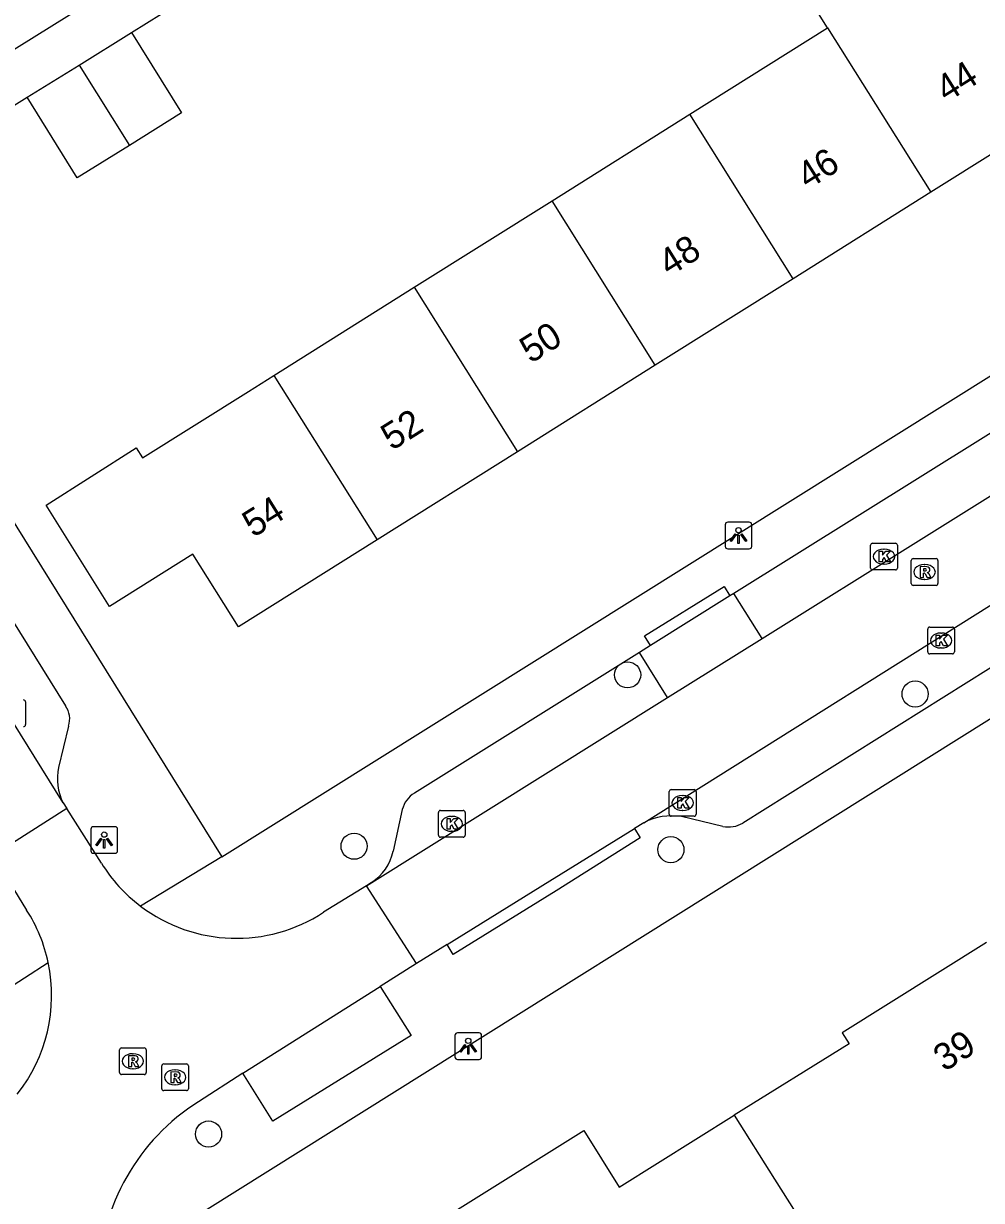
# Model space of a CAD drawing. Extents: x 159353 to 160616, y 385893 to 387321.
# Drawn here: x 159730.58 to 159766.45, y 386076.22 to 386120.28 of the extents above; entities that cross this region are included whole.
import ezdxf

# ---------------------------------------------------------------- set-up
doc = ezdxf.new("R2010")
doc.units = 0
for name, color, linetype in [('IMGEO_Boom', 7, 'Continuous'), ('IMGEO_Kolk', 7, 'Continuous'), ('IMGEO_Lichtpunt', 7, 'Continuous'), ('IMGEO_Pand', 7, 'Continuous'), ('IMGEO_Pand_nummerreeks', 7, 'Continuous'), ('IMGEO_Rijbaan_lokaal_open', 7, 'Continuous'), ('IMGEO_Rioolput', 7, 'Continuous'), ('IMGEO_Voetpad_open', 7, 'Continuous')]:
    doc.layers.add(name, color=color, linetype=linetype)

msp = doc.modelspace()

# ---------------------------------------------------------------- linework, layer by layer
at = {"layer": 'IMGEO_Boom'}
for centre in [(159753.2, 386095.895), (159763.965, 386095.178), (159742.957, 386089.479), (159754.821, 386089.351), (159737.507, 386078.703)]:
    msp.add_circle(centre, 0.489, dxfattribs=at)
at = {"layer": 'IMGEO_Kolk'}
for p, q in [((159762.375, 386100.821), (159763.227, 386100.821)), ((159762.3, 386099.895), (159762.3, 386100.747)), ((159762.788, 386100.601), (159762.813, 386100.601)), ((159763.301, 386100.747), (159763.301, 386099.895)), ((159762.811, 386100.041), (159762.786, 386100.041)), ((159763.227, 386099.821), (159762.375, 386099.821)), ((159764.436, 386096.754), (159764.436, 386097.606)), ((159764.511, 386097.68), (159765.363, 386097.68)), ((159764.924, 386097.46), (159764.949, 386097.46)), ((159765.437, 386097.606), (159765.437, 386096.754)), ((159764.947, 386096.9), (159764.922, 386096.9)), ((159765.363, 386096.68), (159764.511, 386096.68)), ((159730.652, 386094.882), (159730.652, 386094.03)), ((159754.836, 386091.6), (159755.688, 386091.6)), ((159754.761, 386090.674), (159754.761, 386091.526)), ((159755.249, 386091.38), (159755.274, 386091.38)), ((159755.762, 386091.526), (159755.762, 386090.674)), ((159746.115, 386089.891), (159746.115, 386090.743)), ((159746.19, 386090.817), (159747.042, 386090.817)), ((159747.116, 386090.743), (159747.116, 386089.891)), ((159755.272, 386090.82), (159755.247, 386090.82)), ((159746.603, 386090.597), (159746.628, 386090.597)), ((159755.688, 386090.6), (159754.836, 386090.6)), ((159747.042, 386089.817), (159746.19, 386089.817)), ((159746.626, 386090.037), (159746.601, 386090.037))]:
    msp.add_line(p, q, dxfattribs=at)
for points in [[(159762.375, 386100.821), (159763.227, 386100.821)], [(159762.3, 386099.895), (159762.3, 386100.747)], [(159762.621, 386100.521), (159762.744, 386100.521), (159762.744, 386100.37), (159762.874, 386100.521), (159763.038, 386100.521), (159762.892, 386100.37), (159763.045, 386100.121), (159762.893, 386100.121), (159762.808, 386100.285), (159762.744, 386100.218), (159762.744, 386100.121), (159762.621, 386100.121), (159762.621, 386100.521)], [(159763.301, 386100.747), (159763.301, 386099.895)], [(159763.227, 386099.821), (159762.375, 386099.821)], [(159764.436, 386096.754), (159764.436, 386097.606)], [(159764.511, 386097.68), (159765.363, 386097.68)], [(159764.757, 386097.38), (159764.88, 386097.38), (159764.88, 386097.229), (159765.01, 386097.38), (159765.174, 386097.38), (159765.028, 386097.229), (159765.181, 386096.98), (159765.029, 386096.98), (159764.944, 386097.144), (159764.88, 386097.077), (159764.88, 386096.98), (159764.757, 386096.98), (159764.757, 386097.38)], [(159765.437, 386097.606), (159765.437, 386096.754)], [(159765.363, 386096.68), (159764.511, 386096.68)], [(159730.652, 386094.882), (159730.652, 386094.03)], [(159754.836, 386091.6), (159755.688, 386091.6)], [(159754.761, 386090.674), (159754.761, 386091.526)], [(159755.082, 386091.3), (159755.205, 386091.3), (159755.205, 386091.149), (159755.335, 386091.3), (159755.499, 386091.3), (159755.353, 386091.149), (159755.506, 386090.9), (159755.354, 386090.9), (159755.269, 386091.064), (159755.205, 386090.997), (159755.205, 386090.9), (159755.082, 386090.9), (159755.082, 386091.3)], [(159755.762, 386091.526), (159755.762, 386090.674)], [(159746.115, 386089.891), (159746.115, 386090.743)], [(159746.19, 386090.817), (159747.042, 386090.817)], [(159747.116, 386090.743), (159747.116, 386089.891)], [(159746.436, 386090.517), (159746.559, 386090.517), (159746.559, 386090.366), (159746.689, 386090.517), (159746.853, 386090.517), (159746.707, 386090.366), (159746.86, 386090.117), (159746.708, 386090.117), (159746.623, 386090.281), (159746.559, 386090.214), (159746.559, 386090.117), (159746.436, 386090.117), (159746.436, 386090.517)], [(159755.688, 386090.6), (159754.836, 386090.6)], [(159747.042, 386089.817), (159746.19, 386089.817)]]:
    msp.add_lwpolyline(points, dxfattribs=at)
for centre, start, end in [((159762.377, 386100.745), 91.552, 178.448), ((159762.377, 386100.745), 91.552, 178.448), ((159763.225, 386100.745), 1.552, 88.448), ((159763.225, 386100.745), 1.552, 88.448), ((159762.377, 386099.897), 181.552, 268.448), ((159762.377, 386099.897), 181.552, 268.448), ((159763.225, 386099.897), 271.552, 358.448), ((159763.225, 386099.897), 271.552, 358.448), ((159764.513, 386097.604), 91.552, 178.448), ((159764.513, 386097.604), 91.552, 178.448), ((159765.361, 386097.604), 1.552, 88.448), ((159765.361, 386097.604), 1.552, 88.448), ((159764.513, 386096.756), 181.552, 268.448), ((159764.513, 386096.756), 181.552, 268.448), ((159765.361, 386096.756), 271.552, 358.448), ((159765.361, 386096.756), 271.552, 358.448), ((159730.576, 386094.88), 1.552, 88.448), ((159730.576, 386094.88), 1.552, 88.448), ((159730.576, 386094.032), 271.552, 358.448), ((159730.576, 386094.032), 271.552, 358.448), ((159754.838, 386091.524), 91.552, 178.448), ((159754.838, 386091.524), 91.552, 178.448), ((159755.686, 386091.524), 1.552, 88.448), ((159755.686, 386091.524), 1.552, 88.448), ((159746.192, 386090.741), 91.552, 178.448), ((159746.192, 386090.741), 91.552, 178.448), ((159747.04, 386090.741), 1.552, 88.448), ((159747.04, 386090.741), 1.552, 88.448), ((159754.838, 386090.676), 181.552, 268.448), ((159754.838, 386090.676), 181.552, 268.448), ((159755.686, 386090.676), 271.552, 358.448), ((159755.686, 386090.676), 271.552, 358.448), ((159746.192, 386089.893), 181.552, 268.448), ((159746.192, 386089.893), 181.552, 268.448), ((159747.04, 386089.893), 271.552, 358.448), ((159747.04, 386089.893), 271.552, 358.448)]:
    msp.add_arc(centre, 0.0765, start, end, dxfattribs=at)
for centre, major_axis, ratio, start_param, end_param in [((159762.787, 386100.321), (-0.387, 0.002), 0.722429, 4.712389, 7.853982), ((159762.812, 386100.321), (-0.39, 0.002), 0.717154, 1.570796, 4.712389), ((159764.923, 386097.18), (-0.387, 0.002), 0.722429, 4.712389, 7.853982), ((159764.948, 386097.18), (-0.39, 0.002), 0.717154, 1.570796, 4.712389), ((159755.248, 386091.1), (-0.387, 0.002), 0.722429, 4.712389, 7.853982), ((159755.273, 386091.1), (-0.39, 0.002), 0.717154, 1.570796, 4.712389), ((159746.602, 386090.317), (-0.387, 0.002), 0.722429, 4.712389, 7.853982), ((159746.627, 386090.317), (-0.39, 0.002), 0.717154, 1.570796, 4.712389)]:
    msp.add_ellipse(centre, major_axis=major_axis, ratio=ratio, start_param=start_param, end_param=end_param, dxfattribs=at)
at = {"layer": 'IMGEO_Lichtpunt'}
for p, q in [((159756.853, 386101.513), (159756.853, 386100.706)), ((159756.853, 386101.513), (159756.853, 386100.706)), ((159757.755, 386101.608), (159756.947, 386101.608)), ((159757.755, 386101.608), (159756.947, 386101.608)), ((159757.849, 386100.706), (159757.849, 386101.513)), ((159757.849, 386100.706), (159757.849, 386101.513)), ((159756.947, 386100.612), (159757.755, 386100.612)), ((159756.947, 386100.612), (159757.755, 386100.612)), ((159733.102, 386090.115), (159733.102, 386089.308)), ((159733.102, 386090.115), (159733.102, 386089.308)), ((159734.004, 386090.21), (159733.196, 386090.21)), ((159734.004, 386090.21), (159733.196, 386090.21)), ((159734.098, 386089.308), (159734.098, 386090.115)), ((159734.098, 386089.308), (159734.098, 386090.115)), ((159733.196, 386089.214), (159734.004, 386089.214)), ((159733.196, 386089.214), (159734.004, 386089.214)), ((159746.734, 386082.396), (159746.734, 386081.589)), ((159746.734, 386082.396), (159746.734, 386081.589)), ((159747.636, 386082.491), (159746.828, 386082.491)), ((159747.636, 386082.491), (159746.828, 386082.491)), ((159747.73, 386081.589), (159747.73, 386082.396)), ((159747.73, 386081.589), (159747.73, 386082.396)), ((159746.828, 386081.495), (159747.636, 386081.495)), ((159746.828, 386081.495), (159747.636, 386081.495))]:
    msp.add_line(p, q, dxfattribs=at)
for points in [[(159757.227, 386101.177), (159757.266, 386101.149), (159757.078, 386100.887), (159757.04, 386100.914), (159757.227, 386101.177)], [(159757.329, 386101.129), (159757.376, 386101.129), (159757.376, 386100.807), (159757.329, 386100.807), (159757.329, 386101.129)], [(159757.439, 386101.149), (159757.477, 386101.176), (159757.664, 386100.914), (159757.625, 386100.886), (159757.439, 386101.149)], [(159733.476, 386089.779), (159733.515, 386089.751), (159733.327, 386089.489), (159733.289, 386089.516), (159733.476, 386089.779)], [(159733.688, 386089.751), (159733.726, 386089.778), (159733.913, 386089.516), (159733.874, 386089.488), (159733.688, 386089.751)], [(159733.578, 386089.731), (159733.625, 386089.731), (159733.625, 386089.409), (159733.578, 386089.409), (159733.578, 386089.731)], [(159747.108, 386082.06), (159747.147, 386082.032), (159746.959, 386081.77), (159746.921, 386081.797), (159747.108, 386082.06)], [(159747.21, 386082.012), (159747.257, 386082.012), (159747.257, 386081.69), (159747.21, 386081.69), (159747.21, 386082.012)], [(159747.32, 386082.032), (159747.358, 386082.059), (159747.545, 386081.797), (159747.506, 386081.769), (159747.32, 386082.032)]]:
    msp.add_lwpolyline(points, dxfattribs=at)
for centre in [(159757.352, 386101.311), (159733.601, 386089.913), (159747.233, 386082.194)]:
    msp.add_circle(centre, 0.0994, dxfattribs=at)
for centre, start, end in [((159756.947, 386101.513), 90, 180), ((159756.947, 386101.513), 90, 180), ((159757.755, 386101.513), 0, 90), ((159757.755, 386101.513), 0, 90), ((159756.947, 386100.706), 180, 270), ((159756.947, 386100.706), 180, 270), ((159757.755, 386100.706), 270, 0), ((159757.755, 386100.706), 270, 360), ((159733.196, 386090.115), 90, 180), ((159733.196, 386090.115), 90, 180), ((159734.004, 386090.115), 0, 90), ((159734.004, 386090.115), 0, 90), ((159733.196, 386089.308), 180, 270), ((159733.196, 386089.308), 180, 270), ((159734.004, 386089.308), 270, 0), ((159734.004, 386089.308), 270, 360), ((159746.828, 386082.396), 90, 180), ((159746.828, 386082.396), 90, 180), ((159747.636, 386082.396), 0, 90), ((159747.636, 386082.396), 0, 90), ((159746.828, 386081.589), 180, 270), ((159746.828, 386081.589), 180, 270), ((159747.636, 386081.589), 270, 0), ((159747.636, 386081.589), 270, 360)]:
    msp.add_arc(centre, 0.0946, start, end, dxfattribs=at)
at = {"layer": 'IMGEO_Pand'}
for points in [[(159760.691, 386120.118), (159758.876, 386123.01), (159764.036, 386126.248), (159765.852, 386123.357)], [(159732.656, 386118.724), (159734.621, 386119.947)], [(159734.621, 386119.947), (159736.496, 386116.933), (159734.543, 386115.718)], [(159755.53, 386116.88), (159760.691, 386120.118)], [(159760.691, 386120.118), (159764.557, 386113.961)], [(159730.714, 386117.516), (159732.656, 386118.724)], [(159732.656, 386118.724), (159734.543, 386115.718)], [(159734.543, 386115.718), (159732.59, 386114.502), (159730.714, 386117.516)], [(159769.718, 386117.2), (159764.557, 386113.961)], [(159750.369, 386113.641), (159755.53, 386116.88)], [(159759.396, 386110.723), (159755.53, 386116.88)], [(159745.208, 386110.403), (159750.369, 386113.641)], [(159754.235, 386107.484), (159750.369, 386113.641)], [(159764.557, 386113.961), (159759.396, 386110.723)], [(159759.396, 386110.723), (159754.235, 386107.484)], [(159739.952, 386107.104), (159745.208, 386110.403)], [(159745.208, 386110.403), (159749.074, 386104.245)], [(159754.235, 386107.484), (159749.074, 386104.245)], [(159743.818, 386100.947), (159738.625, 386097.688), (159736.919, 386100.407), (159733.802, 386098.451), (159731.421, 386102.246), (159734.799, 386104.389), (159735.032, 386104.017), (159738.997, 386106.505), (159739.952, 386107.104)], [(159739.952, 386107.104), (159743.818, 386100.947)], [(159749.074, 386104.245), (159743.818, 386100.947)], [(159766.64, 386085.875), (159761.234, 386082.494), (159761.492, 386082.086), (159757.19, 386079.405)], [(159746.435, 386075.635), (159751.559, 386078.84), (159752.882, 386076.718), (159757.19, 386079.405)], [(159757.19, 386079.405), (159758.698, 386077.014), (159759.732, 386075.374)]]:
    msp.add_lwpolyline(points, dxfattribs=at)
at = {"layer": 'IMGEO_Rijbaan_lokaal_open'}
for points in [[(159732.063, 386091.102), (159713.32, 386121.238), (159712.101, 386123.199), (159706.934, 386131.508), (159705.576, 386133.684), (159700.717, 386141.456), (159699.735, 386143.025), (159695.462, 386149.864), (159694.078, 386152.113), (159686.42, 386164.358)], [(159758.234, 386097.252), (159782.05, 386112.135)], [(159753.81, 386090.359), (159768.999, 386099.887)], [(159757.03, 386098.85), (159754.062, 386096.991)], [(159757.178, 386098.942), (159757.03, 386098.85)], [(159758.234, 386097.252), (159757.178, 386098.942)], [(159754.062, 386096.991), (159753.645, 386096.73)], [(159754.699, 386095.043), (159758.234, 386097.252)], [(159754.699, 386095.043), (159753.645, 386096.73)], [(159743.422, 386087.995), (159754.699, 386095.043)], [(159732.063, 386091.102), (159732.198, 386090.885)], [(159732.198, 386090.885), (159729.424, 386089.133)], [(159733.492, 386088.848), (159732.198, 386090.885)], [(159753.81, 386090.359), (159753.463, 386090.145)], [(159746.439, 386085.801), (159750.287, 386088.185), (159753.463, 386090.145)], [(159729.424, 386089.133), (159730.695, 386087.091)], [(159743.422, 386087.995), (159741.817, 386087.007)], [(159745.297, 386085.088), (159743.422, 386087.995)], [(159746.439, 386085.801), (159745.297, 386085.088)], [(159745.297, 386085.088), (159743.928, 386084.222)], [(159738.795, 386080.981), (159743.928, 386084.222)], [(159738.795, 386080.981), (159737.128, 386079.913)]]:
    msp.add_lwpolyline(points, dxfattribs=at)
for centre, radius, start, end in [((159738.557, 386091.991), 5.961, 211.8223, 232.8983), ((159738.552, 386091.988), 5.956, 232.9157, 303.2415), ((159725.698, 386083.89), 5.934, 11.9811, 32.6416), ((159725.699, 386083.892), 5.933, 321.4994, 11.9611), ((159741.429, 386073.115), 8.044, 122.3186, 178.2895)]:
    msp.add_arc(centre, radius, start, end, dxfattribs=at)
at = {"layer": 'IMGEO_Rioolput'}
for p, q in [((159763.821, 386099.319), (159763.821, 386100.171)), ((159763.896, 386100.245), (159764.748, 386100.245)), ((159764.309, 386100.025), (159764.334, 386100.025)), ((159764.822, 386100.171), (159764.822, 386099.319)), ((159764.748, 386099.245), (159763.896, 386099.245)), ((159764.332, 386099.465), (159764.307, 386099.465)), ((159734.172, 386081.004), (159734.172, 386081.856)), ((159734.247, 386081.93), (159735.099, 386081.93)), ((159735.173, 386081.856), (159735.173, 386081.004)), ((159734.66, 386081.71), (159734.685, 386081.71)), ((159734.683, 386081.15), (159734.658, 386081.15)), ((159735.753, 386080.402), (159735.753, 386081.254)), ((159735.828, 386081.328), (159736.68, 386081.328)), ((159736.241, 386081.108), (159736.266, 386081.108)), ((159736.754, 386081.254), (159736.754, 386080.402)), ((159735.099, 386080.93), (159734.247, 386080.93)), ((159736.264, 386080.548), (159736.239, 386080.548)), ((159736.68, 386080.328), (159735.828, 386080.328))]:
    msp.add_line(p, q, dxfattribs=at)
for points in [[(159763.821, 386099.319), (159763.821, 386100.171)], [(159763.896, 386100.245), (159764.748, 386100.245)], [(159764.41, 386099.943), (159764.158, 386099.945), (159764.158, 386099.545)], [(159764.822, 386100.171), (159764.822, 386099.319)], [(159764.158, 386099.545), (159764.282, 386099.545), (159764.282, 386099.707), (159764.293, 386099.707)], [(159764.336, 386099.864), (159764.282, 386099.864), (159764.282, 386099.783)], [(159764.282, 386099.783), (159764.334, 386099.783)], [(159764.34, 386099.678), (159764.411, 386099.545), (159764.551, 386099.545), (159764.486, 386099.671)], [(159764.748, 386099.245), (159763.896, 386099.245)], [(159734.172, 386081.004), (159734.172, 386081.856)], [(159734.247, 386081.93), (159735.099, 386081.93)], [(159735.173, 386081.856), (159735.173, 386081.004)], [(159734.761, 386081.628), (159734.509, 386081.63), (159734.509, 386081.23)], [(159734.687, 386081.549), (159734.633, 386081.549), (159734.633, 386081.468)], [(159734.633, 386081.468), (159734.685, 386081.468)], [(159734.509, 386081.23), (159734.633, 386081.23), (159734.633, 386081.392), (159734.644, 386081.392)], [(159734.691, 386081.363), (159734.762, 386081.23), (159734.902, 386081.23), (159734.837, 386081.356)], [(159735.753, 386080.402), (159735.753, 386081.254)], [(159735.828, 386081.328), (159736.68, 386081.328)], [(159736.342, 386081.026), (159736.09, 386081.028), (159736.09, 386080.628)], [(159736.754, 386081.254), (159736.754, 386080.402)], [(159735.099, 386080.93), (159734.247, 386080.93)], [(159736.09, 386080.628), (159736.214, 386080.628), (159736.214, 386080.79), (159736.225, 386080.79)], [(159736.268, 386080.947), (159736.214, 386080.947), (159736.214, 386080.866)], [(159736.214, 386080.866), (159736.266, 386080.866)], [(159736.272, 386080.761), (159736.343, 386080.628), (159736.483, 386080.628), (159736.418, 386080.754)], [(159736.68, 386080.328), (159735.828, 386080.328)]]:
    msp.add_lwpolyline(points, dxfattribs=at)
for centre, radius, start, end in [((159763.898, 386100.169), 0.0765, 91.552, 178.448), ((159763.898, 386100.169), 0.0765, 91.552, 178.448), ((159764.409, 386099.833), 0.109, 350.3612, 89.416), ((159764.746, 386100.169), 0.0765, 1.552, 88.448), ((159764.746, 386100.169), 0.0765, 1.552, 88.448), ((159764.292, 386099.654), 0.0533, 26.0293, 88.6989), ((159764.318, 386099.972), 0.19, 274.7715, 282.9687), ((159764.342, 386099.768), 0.0964, 77.0061, 93.1865), ((159764.356, 386099.825), 0.0378, 276.6634, 79.6772), ((159764.407, 386099.833), 0.112, 277.5842, 350.9817), ((159764.391, 386099.618), 0.108, 29.5134, 73.7905), ((159763.898, 386099.321), 0.0765, 181.552, 268.448), ((159763.898, 386099.321), 0.0765, 181.552, 268.448), ((159764.746, 386099.321), 0.0765, 271.552, 358.448), ((159764.746, 386099.321), 0.0765, 271.552, 358.448), ((159734.249, 386081.854), 0.0765, 91.552, 178.448), ((159734.249, 386081.854), 0.0765, 91.552, 178.448), ((159735.097, 386081.854), 0.0765, 1.552, 88.448), ((159735.097, 386081.854), 0.0765, 1.552, 88.448), ((159734.669, 386081.657), 0.19, 274.7715, 282.9687), ((159734.693, 386081.453), 0.0964, 77.0061, 93.1865), ((159734.707, 386081.51), 0.0378, 276.6634, 79.6772), ((159734.76, 386081.518), 0.109, 350.3612, 89.416), ((159734.758, 386081.518), 0.112, 277.5842, 350.9817), ((159734.742, 386081.303), 0.108, 29.5134, 73.7905), ((159734.249, 386081.006), 0.0765, 181.552, 268.448), ((159734.249, 386081.006), 0.0765, 181.552, 268.448), ((159734.643, 386081.339), 0.0533, 26.0293, 88.6989), ((159735.097, 386081.006), 0.0765, 271.552, 358.448), ((159735.097, 386081.006), 0.0765, 271.552, 358.448), ((159735.83, 386081.252), 0.0765, 91.552, 178.448), ((159735.83, 386081.252), 0.0765, 91.552, 178.448), ((159736.341, 386080.916), 0.109, 350.3612, 89.416), ((159736.678, 386081.252), 0.0765, 1.552, 88.448), ((159736.678, 386081.252), 0.0765, 1.552, 88.448), ((159736.224, 386080.737), 0.0533, 26.0293, 88.6989), ((159736.25, 386081.055), 0.19, 274.7715, 282.9687), ((159736.274, 386080.851), 0.0964, 77.0061, 93.1865), ((159736.288, 386080.908), 0.0378, 276.6634, 79.6772), ((159736.339, 386080.916), 0.112, 277.5842, 350.9817), ((159736.323, 386080.701), 0.108, 29.5134, 73.7905), ((159735.83, 386080.404), 0.0765, 181.552, 268.448), ((159735.83, 386080.404), 0.0765, 181.552, 268.448), ((159736.678, 386080.404), 0.0765, 271.552, 358.448), ((159736.678, 386080.404), 0.0765, 271.552, 358.448)]:
    msp.add_arc(centre, radius, start, end, dxfattribs=at)
for centre, major_axis, ratio, start_param, end_param in [((159764.308, 386099.745), (-0.387, 0.002), 0.722429, 4.712389, 7.853982), ((159764.333, 386099.745), (-0.39, 0.002), 0.717154, 1.570796, 4.712389), ((159734.659, 386081.43), (-0.387, 0.002), 0.722429, 4.712389, 7.853982), ((159734.684, 386081.43), (-0.39, 0.002), 0.717154, 1.570796, 4.712389), ((159736.24, 386080.828), (-0.387, 0.002), 0.722429, 4.712389, 7.853982), ((159736.265, 386080.828), (-0.39, 0.002), 0.717154, 1.570796, 4.712389)]:
    msp.add_ellipse(centre, major_axis=major_axis, ratio=ratio, start_param=start_param, end_param=end_param, dxfattribs=at)
at = {"layer": 'IMGEO_Voetpad_open'}
for points in [[(159846.595, 386144.231), (159735.083, 386074.392)], [(159742.836, 386135.315), (159746.659, 386129.537), (159728.985, 386118.536), (159722.272, 386114.357)], [(159734.621, 386119.947), (159740.8, 386123.801)], [(159738.007, 386089.077), (159786.376, 386119.338)], [(159723.212, 386112.846), (159730.714, 386117.516)], [(159720.775, 386113.01), (159732.147, 386094.729)], [(159723.212, 386112.846), (159738.007, 386089.077)], [(159778.306, 386112.13), (159757.178, 386098.942)], [(159754.062, 386096.991), (159753.833, 386097.358), (159756.82, 386099.198), (159757.03, 386098.85)], [(159770.054, 386098.206), (159757.517, 386090.347)], [(159753.645, 386096.73), (159745.217, 386091.468)], [(159732.264, 386093.979), (159731.889, 386092.427)], [(159744.761, 386090.851), (159744.419, 386089.296)], [(159756.765, 386090.22), (159755.213, 386090.586)], [(159753.463, 386090.145), (159753.673, 386089.792), (159750.524, 386087.806), (159746.661, 386085.428), (159746.439, 386085.801)], [(159738.007, 386089.077), (159734.961, 386087.237)], [(159743.607, 386088.123), (159743.422, 386087.995)], [(159727.06, 386082.254), (159731.503, 386085.122)], [(159743.928, 386084.222), (159745.092, 386082.397), (159739.914, 386079.184), (159738.795, 386080.981)]]:
    msp.add_lwpolyline(points, dxfattribs=at)
for centre, radius, start, end in [((159731.491, 386094.243), 0.817, 341.1728, 36.5605), ((159733.88, 386092.015), 2.033, 168.2948, 206.6678), ((159745.728, 386090.614), 0.995, 120.8613, 166.2055), ((159754.844, 386088.418), 2.199, 80.3409, 118.0403), ((159756.975, 386091.265), 1.066, 258.6284, 300.5433), ((159742.651, 386089.653), 1.804, 302.0162, 348.5986)]:
    msp.add_arc(centre, radius, start, end, dxfattribs=at)

# ---------------------------------------------------------------- texts
at = {"layer": 'IMGEO_Pand_nummerreeks'}
for s, rotation, p in [('44', 32.1095, (159765.144, 386117.304)), ('46', 32.1095, (159759.951, 386114.046)), ('48', 32.1095, (159754.762, 386110.789)), ('50', 32.1095, (159749.569, 386107.53)), ('52', 32.1095, (159744.372, 386104.269)), ('54', 32.1095, (159739.182, 386101.013)), ('39', 32.0283, (159765.059, 386081.018))]:
    msp.add_text(s, height=1, rotation=rotation, dxfattribs=at).set_placement(p)

doc.saveas('drawing.dxf')
